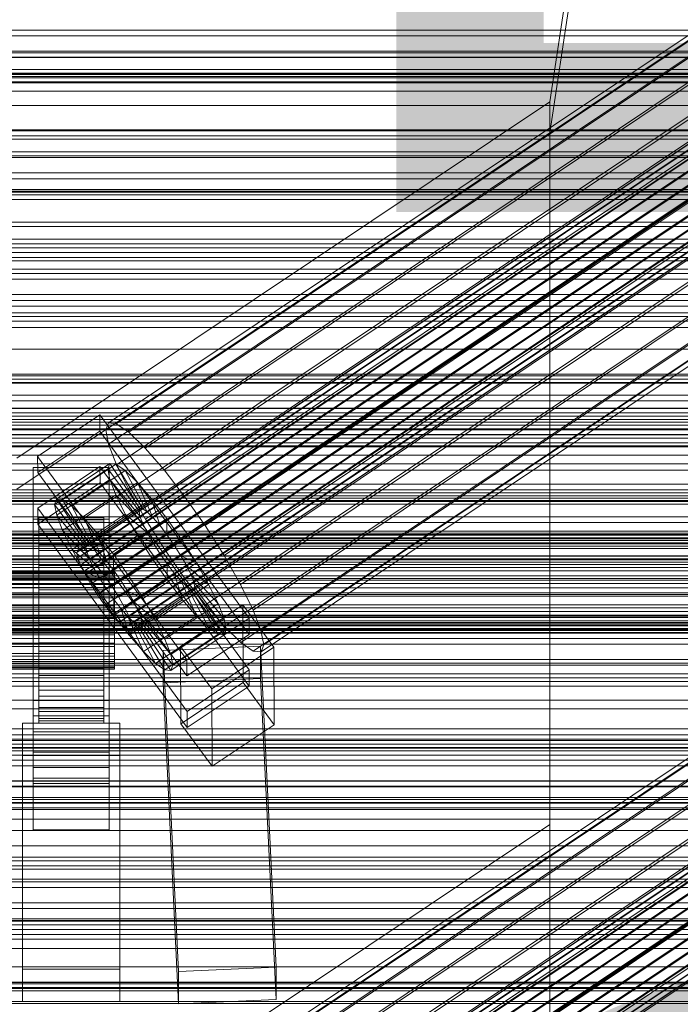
# Model space of a CAD drawing. Header units: millimetres. Extents: x -2233 to 61924, y -68080 to 6847.
# Tile 317 of 656: x 130 to 252, y -32882 to -32701. Entities that reach past the tile are written whole.
import ezdxf

# ---------------------------------------------------------------- set-up
doc = ezdxf.new("R2010")
doc.units = ezdxf.units.MM
for name, color, linetype, lineweight in [('COTAS_P', 1, 'Continuous', 0), ('frontal_C01', 7, 'Continuous', 0), ('frontal_C02', 7, 'Continuous', 0), ('frontal_C03', 7, 'Continuous', 0), ('frontal_C03-dry', 7, 'Continuous', 0), ('frontal_tolva', 7, 'Continuous', 0)]:
    doc.layers.add(name, color=color, linetype=linetype, lineweight=lineweight)
doc.dimstyles.new('R19_100', dxfattribs={"dimtxt": 250, "dimasz": 150, "dimexe": 150, "dimexo": 80, "dimgap": 100, "dimtad": 1, "dimtih": 1, "dimtoh": 1, "dimdsep": 46, "dimcen": 0.09, "dimadec": 0, "dimazin": 0, "dimtfac": 1, "dimtdec": 4, "dimtofl": 0, "dimtmove": 0, "dimatfit": 3, "dimfxl": 1, "dimtolj": 1, "dimtzin": 0, "dimarcsym": 0})

# ---------------------------------------------------------------- blocks, each defined once
blk = doc.blocks.new('DIM_R28_53')
at = {"layer": 'COTAS_P'}
for p, q in [((-150, -32300), (550, -32300)), ((550, -32300), (505, -32450)), ((550, -34900), (550, -32300)), ((550, -32300), (595, -32450)), ((550, -34900), (505, -34750)), ((550, -34900), (595, -34750)), ((-150, -34900), (550, -34900))]:
    blk.add_line(p, q, dxfattribs=at)
blk.add_text('2600 P', height=250, rotation=90, dxfattribs=at).set_placement((450, -33600))

msp = doc.modelspace()

# ---------------------------------------------------------------- linework, layer by layer
at = {"layer": 'frontal_C01'}
for p, q in [((-300, -32788.819), (300, -32788.819)), ((300, -32812.893), (-300, -32812.893))]:
    msp.add_line(p, q, dxfattribs=at)
at = {"layer": 'frontal_C02'}
for p, q in [((228.298, -32715.693), (250, -32572.359)), ((250, -32578.09), (228.298, -32721.423)), ((146.872, -32774.936), (331.181, -32651.681)), ((148.32, -32775.094), (332.629, -32651.839)), ((146.383, -32776.219), (330.692, -32652.964)), ((150.629, -32776.681), (334.938, -32653.427)), ((141.045, -32798.899), (354.844, -32655.924)), ((141.218, -32798.445), (355.017, -32655.469)), ((141.731, -32798.501), (355.53, -32655.525)), ((142.549, -32799.063), (356.348, -32656.088)), ((146.887, -32778.855), (331.197, -32655.6)), ((153.641, -32779.59), (337.95, -32656.336)), ((141.224, -32799.833), (355.022, -32656.858)), ((143.617, -32800.094), (357.415, -32657.119)), ((141.742, -32801.183), (355.541, -32658.208)), ((142.565, -32802.857), (356.363, -32659.881)), ((144.861, -32801.523), (358.659, -32658.547)), ((148.35, -32782.664), (332.659, -32659.41)), ((143.635, -32804.74), (357.434, -32661.765)), ((359.995, -32660.277), (146.196, -32803.252)), ((157.152, -32783.623), (341.461, -32660.368)), ((147.533, -32805.165), (361.332, -32662.189)), ((144.881, -32806.705), (358.68, -32663.73)), ((148.779, -32807.129), (362.578, -32664.154)), ((150.672, -32787.387), (334.981, -32664.133)), ((345.231, -32665.249), (160.922, -32788.504)), ((146.218, -32808.617), (360.017, -32665.642)), ((149.85, -32809.013), (363.648, -32666.037)), ((147.554, -32810.347), (361.352, -32667.371)), ((148.798, -32811.776), (362.596, -32668.8)), ((150.672, -32810.686), (364.471, -32667.711)), ((151.191, -32812.036), (364.989, -32669.061)), ((149.865, -32812.806), (363.664, -32669.831)), ((150.683, -32813.369), (364.482, -32670.394)), ((151.196, -32813.425), (364.995, -32670.449)), ((151.369, -32812.97), (365.168, -32669.995)), ((153.694, -32792.703), (338.003, -32669.448)), ((164.693, -32793.901), (349.002, -32670.646)), ((157.211, -32798.248), (341.52, -32674.993)), ((168.21, -32799.446), (352.519, -32676.191)), ((160.982, -32803.645), (345.291, -32680.39)), ((171.232, -32804.761), (355.541, -32681.507)), ((164.752, -32808.526), (349.061, -32685.271)), ((173.554, -32809.485), (357.863, -32686.23)), ((168.263, -32812.558), (352.572, -32689.304)), ((175.016, -32813.294), (359.326, -32690.039)), ((171.275, -32815.468), (355.584, -32692.213)), ((175.521, -32815.93), (359.83, -32692.675)), ((173.584, -32817.055), (357.893, -32693.801)), ((175.032, -32817.213), (359.341, -32693.958)), ((300, -32710.552), (-300, -32710.552)), ((342.5, -32712.154), (-342.5, -32712.154)), ((342.5, -32713.727), (-342.5, -32713.727)), ((342.5, -32716.343), (-342.5, -32716.343)), ((228.298, -32715.693), (130, -32781.429)), ((228.298, -32849.083), (228.298, -32715.693)), ((228.298, -32715.693), (228.298, -32721.423)), ((342.5, -32720.822), (-342.5, -32720.822)), ((130, -32787.159), (228.298, -32721.423)), ((228.298, -32721.423), (228.298, -32854.814)), ((342.5, -32725.655), (-342.5, -32725.655)), ((342.5, -32732.36), (-342.5, -32732.36)), ((-342.5, -32738.674), (342.5, -32738.674)), ((300, -32742.649), (-300, -32742.649)), ((342.5, -32746.583), (-342.5, -32746.583)), ((342.5, -32753.417), (-342.5, -32753.417)), ((300, -32757.351), (-300, -32757.351)), ((342.5, -32761.326), (-342.5, -32761.326)), ((342.5, -32767.64), (-342.5, -32767.64)), ((342.5, -32774.345), (-342.5, -32774.345)), ((133.809, -32781.148), (145.277, -32773.479)), ((145.277, -32773.479), (145.289, -32776.46)), ((145.277, -32773.479), (172.809, -32811.002)), ((146.383, -32776.219), (146.872, -32774.936)), ((146.887, -32778.855), (146.383, -32776.219)), ((146.872, -32774.936), (148.32, -32775.094)), ((148.32, -32775.094), (150.629, -32776.681)), ((145.289, -32776.46), (133.821, -32784.129)), ((172.821, -32813.982), (145.289, -32776.46)), ((150.629, -32776.681), (153.641, -32779.59)), ((342.5, -32779.178), (-342.5, -32779.178)), ((148.35, -32782.664), (146.887, -32778.855)), ((153.641, -32779.59), (157.152, -32783.623)), ((133.821, -32784.129), (133.809, -32781.148)), ((161.341, -32818.671), (133.809, -32781.148)), ((133, -32786.171), (133, -32783.191)), ((133, -32783.191), (147, -32783.191)), ((133, -32829.009), (133, -32783.191)), ((133.847, -32790.686), (145.315, -32783.017)), ((136.948, -32789.987), (146.777, -32783.413)), ((137.313, -32789.027), (147.143, -32782.453)), ((138.396, -32789.145), (148.226, -32782.571)), ((145.315, -32783.017), (145.327, -32785.997)), ((145.315, -32783.017), (172.847, -32820.539)), ((147.143, -32782.453), (146.777, -32783.413)), ((146.777, -32783.413), (152.513, -32791.23)), ((146.777, -32783.413), (147.155, -32785.385)), ((147, -32783.191), (147, -32786.171)), ((147, -32783.191), (147, -32829.009)), ((148.226, -32782.571), (147.143, -32782.453)), ((147.143, -32782.453), (152.686, -32790.776)), ((149.953, -32783.759), (148.226, -32782.571)), ((148.226, -32782.571), (153.199, -32790.831)), ((150.672, -32787.387), (148.35, -32782.664)), ((342.5, -32783.657), (-342.5, -32783.657)), ((133.821, -32784.129), (161.353, -32821.651)), ((137.325, -32791.958), (147.155, -32785.385)), ((140.123, -32790.332), (149.953, -32783.759)), ((146.872, -32908.326), (331.181, -32785.072)), ((147.155, -32785.385), (152.692, -32792.164)), ((147.155, -32785.385), (148.249, -32788.234)), ((148.32, -32908.484), (332.629, -32785.229)), ((152.207, -32785.935), (149.953, -32783.759)), ((149.953, -32783.759), (154.017, -32791.394)), ((157.152, -32783.623), (160.922, -32788.504)), ((342.5, -32786.273), (-342.5, -32786.273)), ((147, -32786.171), (133, -32786.171)), ((133, -32786.171), (133, -32831.99)), ((145.327, -32785.997), (133.859, -32793.667)), ((142.377, -32792.509), (152.207, -32785.935)), ((172.859, -32823.52), (145.327, -32785.997)), ((146.383, -32909.609), (330.692, -32786.355)), ((147, -32831.99), (147, -32786.171)), ((150.629, -32910.072), (334.938, -32786.817)), ((154.833, -32788.951), (152.207, -32785.935)), ((152.207, -32785.935), (155.085, -32792.425)), ((342.5, -32787.846), (-342.5, -32787.846)), ((136.948, -32789.987), (137.313, -32789.027)), ((142.856, -32797.349), (137.313, -32789.027)), ((137.313, -32789.027), (138.396, -32789.145)), ((138.419, -32794.808), (148.249, -32788.234)), ((141.218, -32931.835), (355.017, -32788.86)), ((141.731, -32931.891), (355.53, -32788.916)), ((145.003, -32795.525), (154.833, -32788.951)), ((146.887, -32912.245), (331.197, -32788.99)), ((148.249, -32788.234), (153.21, -32793.514)), ((148.249, -32788.234), (149.985, -32791.768)), ((153.694, -32792.703), (150.672, -32787.387)), ((157.653, -32792.603), (154.833, -32788.951)), ((154.833, -32788.951), (156.329, -32793.854)), ((160.922, -32788.504), (164.693, -32793.901)), ((300, -32789.448), (-300, -32789.448)), ((133.859, -32793.667), (133.847, -32790.686)), ((161.379, -32828.208), (133.847, -32790.686)), ((142.683, -32797.804), (136.948, -32789.987)), ((137.325, -32791.958), (136.948, -32789.987)), ((143.369, -32797.405), (138.396, -32789.145)), ((138.396, -32789.145), (140.123, -32790.332)), ((144.188, -32797.968), (140.123, -32790.332)), ((140.123, -32790.332), (142.377, -32792.509)), ((141.045, -32932.29), (354.844, -32789.314)), ((141.224, -32933.224), (355.022, -32790.248)), ((142.549, -32932.453), (356.348, -32789.478)), ((152.686, -32790.776), (142.856, -32797.349)), ((153.199, -32790.831), (143.369, -32797.405)), ((143.617, -32933.484), (357.415, -32790.509)), ((152.513, -32791.23), (152.686, -32790.776)), ((152.686, -32790.776), (153.199, -32790.831)), ((153.199, -32790.831), (154.017, -32791.394)), ((153.641, -32912.981), (337.95, -32789.726)), ((134, -32802.412), (134, -32792.42)), ((134, -32792.42), (134, -32792.866)), ((134, -32792.42), (146, -32792.42)), ((134, -32793.268), (134, -32792.42)), ((142.862, -32798.738), (137.325, -32791.958)), ((138.419, -32794.808), (137.325, -32791.958)), ((140.156, -32798.341), (149.985, -32791.768)), ((141.742, -32934.573), (355.541, -32791.598)), ((145.255, -32798.998), (142.377, -32792.509)), ((142.377, -32792.509), (145.003, -32795.525)), ((152.513, -32791.23), (142.683, -32797.804)), ((152.692, -32792.164), (142.862, -32798.738)), ((154.017, -32791.394), (144.188, -32797.968)), ((144.861, -32934.913), (358.659, -32791.938)), ((155.085, -32792.425), (145.255, -32798.998)), ((146, -32792.866), (146, -32792.42)), ((146, -32792.42), (146, -32802.412)), ((146, -32792.42), (146, -32793.268)), ((157.653, -32792.603), (147.823, -32799.176)), ((149.985, -32791.768), (154.033, -32795.188)), ((149.985, -32791.768), (152.246, -32795.744)), ((152.692, -32792.164), (152.513, -32791.23)), ((153.21, -32793.514), (152.692, -32792.164)), ((157.211, -32798.248), (153.694, -32792.703)), ((154.017, -32791.394), (155.085, -32792.425)), ((155.085, -32792.425), (156.329, -32793.854)), ((157.665, -32795.583), (157.653, -32792.603)), ((160.474, -32796.64), (157.653, -32792.603)), ((133, -32795.709), (133, -32792.729)), ((133, -32792.729), (147, -32792.729)), ((133, -32838.547), (133, -32792.729)), ((133.859, -32793.667), (161.391, -32831.189)), ((134, -32802.623), (134, -32792.866)), ((134, -32792.866), (134, -32794.576)), ((134, -32792.866), (146, -32792.866)), ((134, -32802.814), (134, -32793.268)), ((134, -32793.268), (146, -32793.268)), ((134, -32795.352), (134, -32793.268)), ((142.565, -32936.247), (356.363, -32793.272)), ((153.21, -32793.514), (143.38, -32800.088)), ((146, -32794.576), (146, -32792.866)), ((146, -32792.866), (146, -32802.623)), ((146, -32793.268), (146, -32802.814)), ((146, -32793.268), (146, -32795.352)), ((359.995, -32793.667), (146.196, -32936.643)), ((156.329, -32793.854), (146.499, -32800.427)), ((147, -32792.729), (147, -32795.709)), ((147, -32792.729), (147, -32838.547)), ((148.35, -32916.055), (332.659, -32792.8)), ((154.033, -32795.188), (153.21, -32793.514)), ((156.329, -32793.854), (157.665, -32795.583)), ((157.152, -32917.013), (341.461, -32793.759)), ((164.693, -32793.901), (168.21, -32799.446)), ((147, -32795.709), (133, -32795.709)), ((133, -32795.709), (133, -32841.527)), ((134, -32803.433), (134, -32794.576)), ((134, -32794.576), (134, -32797.432)), ((134, -32794.576), (146, -32794.576)), ((134, -32803.801), (134, -32795.352)), ((134, -32795.352), (146, -32795.352)), ((134, -32798.529), (134, -32795.352)), ((143.38, -32800.088), (138.419, -32794.808)), ((140.156, -32798.341), (138.419, -32794.808)), ((142.416, -32802.317), (152.246, -32795.744)), ((143.635, -32938.13), (357.434, -32795.155)), ((154.033, -32795.188), (144.203, -32801.761)), ((146.499, -32800.427), (145.003, -32795.525)), ((145.003, -32795.525), (147.823, -32799.176)), ((146, -32797.432), (146, -32794.576)), ((146, -32794.576), (146, -32803.433)), ((146, -32795.352), (146, -32803.801)), ((146, -32795.352), (146, -32798.529)), ((147, -32841.527), (147, -32795.709)), ((147.533, -32938.555), (361.332, -32795.58)), ((147.835, -32802.157), (157.665, -32795.583)), ((152.246, -32795.744), (155.103, -32797.071)), ((152.246, -32795.744), (154.877, -32799.891)), ((155.103, -32797.071), (154.033, -32795.188)), ((157.665, -32795.583), (159.001, -32797.495)), ((134, -32804.786), (134, -32797.432)), ((134, -32797.432), (134, -32801.241)), ((134, -32797.432), (146, -32797.432)), ((142.856, -32797.349), (142.683, -32797.804)), ((142.683, -32797.804), (142.862, -32798.738)), ((143.369, -32797.405), (142.856, -32797.349)), ((144.188, -32797.968), (143.369, -32797.405)), ((145.255, -32798.998), (144.188, -32797.968)), ((144.881, -32940.095), (358.68, -32797.12)), ((155.103, -32797.071), (145.274, -32803.645)), ((146, -32801.241), (146, -32797.432)), ((146, -32797.432), (146, -32804.786)), ((148.779, -32940.52), (362.578, -32797.544)), ((159.001, -32797.495), (149.171, -32804.069)), ((150.644, -32803.213), (160.474, -32796.64)), ((150.672, -32920.778), (334.981, -32797.523)), ((156.35, -32799.036), (155.103, -32797.071)), ((160.474, -32796.64), (159.001, -32797.495)), ((159.001, -32797.495), (160.247, -32799.46)), ((163.105, -32800.788), (160.474, -32796.64)), ((134, -32805.306), (134, -32798.529)), ((134, -32798.529), (146, -32798.529)), ((134, -32802.585), (134, -32798.529)), ((144.203, -32801.761), (140.156, -32798.341)), ((142.416, -32802.317), (140.156, -32798.341)), ((141.045, -32798.899), (141.218, -32798.445)), ((141.224, -32799.833), (141.045, -32798.899)), ((141.218, -32798.445), (141.731, -32798.501)), ((141.742, -32801.183), (141.224, -32799.833)), ((141.731, -32798.501), (142.549, -32799.063)), ((142.549, -32799.063), (143.617, -32800.094)), ((142.862, -32798.738), (143.38, -32800.088)), ((145.047, -32806.465), (154.877, -32799.891)), ((146.499, -32800.427), (145.255, -32798.998)), ((146, -32798.529), (146, -32805.306)), ((146, -32798.529), (146, -32802.585)), ((146.218, -32942.008), (360.017, -32799.032)), ((156.35, -32799.036), (146.52, -32805.609)), ((147.823, -32799.176), (147.835, -32802.157)), ((147.823, -32799.176), (150.644, -32803.213)), ((149.85, -32942.403), (363.648, -32799.428)), ((160.247, -32799.46), (150.417, -32806.034)), ((154.877, -32799.891), (156.35, -32799.036)), ((154.877, -32799.891), (157.698, -32803.929)), ((157.686, -32800.948), (156.35, -32799.036)), ((160.982, -32803.645), (157.211, -32798.248)), ((163.105, -32800.788), (160.247, -32799.46)), ((160.247, -32799.46), (161.318, -32801.344)), ((345.231, -32798.64), (160.922, -32921.894)), ((168.21, -32799.446), (171.232, -32804.761)), ((134, -32806.59), (134, -32801.241)), ((134, -32801.241), (134, -32805.742)), ((134, -32801.241), (146, -32801.241)), ((142.565, -32802.857), (141.742, -32801.183)), ((143.38, -32800.088), (144.203, -32801.761)), ((143.617, -32800.094), (144.861, -32801.523)), ((144.203, -32801.761), (145.274, -32803.645)), ((144.861, -32801.523), (146.196, -32803.252)), ((146, -32805.742), (146, -32801.241)), ((146, -32801.241), (146, -32806.59)), ((147.835, -32802.157), (146.499, -32800.427)), ((147.554, -32943.737), (361.352, -32800.762)), ((157.686, -32800.948), (147.856, -32807.522)), ((150.672, -32944.077), (364.471, -32801.101)), ((161.318, -32801.344), (151.488, -32807.917)), ((153.275, -32807.361), (163.105, -32800.788)), ((157.698, -32803.929), (157.686, -32800.948)), ((159.022, -32802.678), (157.686, -32800.948)), ((165.365, -32804.764), (161.318, -32801.344)), ((161.318, -32801.344), (162.14, -32803.017)), ((165.365, -32804.764), (163.105, -32800.788)), ((-148, -32802.412), (148, -32802.412)), ((-148, -32802.623), (148, -32802.623)), ((-148, -32802.814), (148, -32802.814)), ((-148, -32803.433), (148, -32803.433)), ((134, -32802.623), (134, -32802.412)), ((146, -32802.412), (134, -32802.412)), ((134, -32802.412), (134, -32802.814)), ((134, -32807.227), (134, -32802.585)), ((134, -32802.585), (146, -32802.585)), ((134, -32807.241), (134, -32802.585)), ((134, -32803.433), (134, -32802.623)), ((146, -32802.623), (134, -32802.623)), ((146, -32802.814), (134, -32802.814)), ((134, -32802.814), (134, -32803.801)), ((134, -32804.786), (134, -32803.433)), ((146, -32803.433), (134, -32803.433)), ((145.274, -32803.645), (142.416, -32802.317)), ((145.047, -32806.465), (142.416, -32802.317)), ((143.635, -32804.74), (142.565, -32802.857)), ((146, -32802.412), (146, -32802.623)), ((146, -32802.814), (146, -32802.412)), ((146, -32802.585), (146, -32807.227)), ((146, -32802.585), (146, -32807.241)), ((146, -32802.623), (146, -32803.433)), ((146, -32803.801), (146, -32802.814)), ((146, -32803.433), (146, -32804.786)), ((146.196, -32803.252), (147.533, -32805.165)), ((149.171, -32804.069), (147.835, -32802.157)), ((148, -32802.623), (148, -32802.412)), ((148, -32802.412), (148, -32802.814)), ((148, -32803.433), (148, -32802.623)), ((148, -32802.814), (148, -32803.801)), ((148, -32804.786), (148, -32803.433)), ((148.798, -32945.166), (362.596, -32802.191)), ((149.171, -32804.069), (150.644, -32803.213)), ((159.022, -32802.678), (149.192, -32809.251)), ((149.865, -32946.197), (363.664, -32803.221)), ((150.644, -32803.213), (153.275, -32807.361)), ((151.191, -32945.427), (364.989, -32802.451)), ((151.369, -32946.361), (365.168, -32803.385)), ((162.14, -32803.017), (152.311, -32809.591)), ((153.694, -32926.093), (338.003, -32802.839)), ((160.518, -32807.58), (159.022, -32802.678)), ((160.266, -32804.106), (159.022, -32802.678)), ((167.102, -32808.297), (162.14, -32803.017)), ((162.14, -32803.017), (162.659, -32804.367)), ((300, -32803.649), (-300, -32803.649)), ((-148, -32803.801), (148, -32803.801)), ((-148, -32804.786), (148, -32804.786)), ((-148, -32805.306), (148, -32805.306)), ((146, -32803.801), (134, -32803.801)), ((134, -32803.801), (134, -32805.306)), ((134, -32806.59), (134, -32804.786)), ((146, -32804.786), (134, -32804.786)), ((146, -32805.306), (134, -32805.306)), ((134, -32805.306), (134, -32807.227)), ((144.881, -32806.705), (143.635, -32804.74)), ((145.274, -32803.645), (146.52, -32805.609)), ((146, -32805.306), (146, -32803.801)), ((146, -32804.786), (146, -32806.59)), ((146, -32807.227), (146, -32805.306)), ((147.533, -32805.165), (148.779, -32807.129)), ((147.868, -32810.502), (157.698, -32803.929)), ((148, -32803.801), (148, -32805.306)), ((148, -32806.59), (148, -32804.786)), ((148, -32805.306), (148, -32807.227)), ((150.417, -32806.034), (149.171, -32804.069)), ((160.266, -32804.106), (150.436, -32810.68)), ((150.683, -32946.759), (364.482, -32803.784)), ((151.196, -32946.815), (364.995, -32803.84)), ((161.333, -32805.137), (151.503, -32811.711)), ((162.659, -32804.367), (152.829, -32810.941)), ((162.837, -32805.301), (153.008, -32811.875)), ((155.535, -32811.337), (165.365, -32804.764)), ((157.698, -32803.929), (160.518, -32807.58)), ((163.144, -32810.596), (160.266, -32804.106)), ((161.333, -32805.137), (160.266, -32804.106)), ((164.752, -32808.526), (160.982, -32803.645)), ((165.397, -32812.772), (161.333, -32805.137)), ((162.151, -32805.7), (161.333, -32805.137)), ((168.196, -32811.146), (162.659, -32804.367)), ((162.659, -32804.367), (162.837, -32805.301)), ((162.837, -32805.301), (162.664, -32805.756)), ((168.573, -32813.118), (162.837, -32805.301)), ((164.693, -32927.291), (349.002, -32804.037)), ((167.102, -32808.297), (165.365, -32804.764)), ((171.232, -32804.761), (173.554, -32809.485)), ((-148, -32806.59), (148, -32806.59)), ((-148, -32807.227), (148, -32807.227)), ((134, -32805.742), (134, -32808.722)), ((146, -32805.742), (134, -32805.742)), ((134, -32805.742), (134, -32810.629)), ((134, -32808.722), (134, -32806.59)), ((146, -32806.59), (134, -32806.59)), ((146, -32807.227), (134, -32807.227)), ((134, -32807.227), (134, -32809.432)), ((134, -32809.432), (134, -32807.241)), ((134, -32807.241), (146, -32807.241)), ((134, -32812.181), (134, -32807.241)), ((146.218, -32808.617), (144.881, -32806.705)), ((146.52, -32805.609), (145.047, -32806.465)), ((147.868, -32810.502), (145.047, -32806.465)), ((146, -32808.722), (146, -32805.742)), ((146, -32810.629), (146, -32805.742)), ((146, -32806.59), (146, -32808.722)), ((146, -32809.432), (146, -32807.227)), ((146, -32807.241), (146, -32809.432)), ((146, -32807.241), (146, -32812.181)), ((146.52, -32805.609), (147.856, -32807.522)), ((148, -32808.722), (148, -32806.59)), ((148, -32807.227), (148, -32809.432)), ((148.779, -32807.129), (149.85, -32809.013)), ((151.488, -32807.917), (150.417, -32806.034)), ((150.417, -32806.034), (153.275, -32807.361)), ((162.151, -32805.7), (152.321, -32812.273)), ((162.664, -32805.756), (152.835, -32812.329)), ((167.125, -32813.96), (162.151, -32805.7)), ((162.664, -32805.756), (162.151, -32805.7)), ((168.208, -32814.078), (162.664, -32805.756)), ((148, -32808.722), (-148, -32808.722)), ((134, -32808.722), (146, -32808.722)), ((134, -32811.037), (134, -32808.722)), ((146, -32808.722), (146, -32811.037)), ((147.554, -32810.347), (146.218, -32808.617)), ((147.856, -32807.522), (147.868, -32810.502)), ((147.856, -32807.522), (149.192, -32809.251)), ((148, -32811.037), (148, -32808.722)), ((149.85, -32809.013), (150.672, -32810.686)), ((150.688, -32814.153), (160.518, -32807.58)), ((152.311, -32809.591), (151.488, -32807.917)), ((151.488, -32807.917), (155.535, -32811.337)), ((153.275, -32807.361), (155.535, -32811.337)), ((157.211, -32931.638), (341.52, -32808.384)), ((157.272, -32814.87), (167.102, -32808.297)), ((160.19, -32816.213), (171.658, -32808.544)), ((160.518, -32807.58), (163.144, -32810.596)), ((168.263, -32812.558), (164.752, -32808.526)), ((168.196, -32811.146), (167.102, -32808.297)), ((171.658, -32808.544), (171.715, -32822.851)), ((171.658, -32808.544), (177.394, -32816.361)), ((-148, -32809.432), (148, -32809.432)), ((146, -32809.432), (134, -32809.432)), ((134, -32809.432), (134, -32811.772)), ((134, -32811.037), (134, -32810.629)), ((134, -32810.629), (134, -32815.569)), ((134, -32810.629), (146, -32810.629)), ((146, -32811.772), (146, -32809.432)), ((146, -32815.569), (146, -32810.629)), ((146, -32810.629), (146, -32811.037)), ((148.798, -32811.776), (147.554, -32810.347)), ((150.688, -32814.153), (147.868, -32810.502)), ((148, -32809.432), (148, -32811.772)), ((149.192, -32809.251), (150.688, -32814.153)), ((149.192, -32809.251), (150.436, -32810.68)), ((150.436, -32810.68), (153.314, -32817.17)), ((150.436, -32810.68), (151.503, -32811.711)), ((150.672, -32810.686), (151.191, -32812.036)), ((152.829, -32810.941), (152.311, -32809.591)), ((152.311, -32809.591), (157.272, -32814.87)), ((153.314, -32817.17), (163.144, -32810.596)), ((163.144, -32810.596), (165.397, -32812.772)), ((168.21, -32932.836), (352.519, -32809.582)), ((173.554, -32809.485), (175.016, -32813.294)), ((-148, -32811.037), (148, -32811.037)), ((-148, -32811.772), (148, -32811.772)), ((134, -32813.377), (134, -32811.037)), ((146, -32811.037), (134, -32811.037)), ((134, -32811.772), (134, -32812.181)), ((146, -32811.772), (134, -32811.772)), ((134, -32811.772), (134, -32814.087)), ((134, -32812.181), (146, -32812.181)), ((134, -32817.068), (134, -32812.181)), ((146, -32811.037), (146, -32813.377)), ((146, -32812.181), (146, -32811.772)), ((146, -32814.087), (146, -32811.772)), ((146, -32812.181), (146, -32817.068)), ((148, -32813.377), (148, -32811.037)), ((148, -32811.772), (148, -32814.087)), ((149.865, -32812.806), (148.798, -32811.776)), ((151.191, -32812.036), (151.369, -32812.97)), ((151.503, -32811.711), (155.567, -32819.346)), ((151.503, -32811.711), (152.321, -32812.273)), ((152.321, -32812.273), (157.295, -32820.533)), ((152.321, -32812.273), (152.835, -32812.329)), ((153.008, -32811.875), (152.829, -32810.941)), ((152.829, -32810.941), (158.366, -32817.72)), ((152.835, -32812.329), (153.008, -32811.875)), ((152.835, -32812.329), (158.378, -32820.651)), ((153.008, -32811.875), (158.743, -32819.692)), ((155.535, -32811.337), (157.272, -32814.87)), ((158.366, -32817.72), (168.196, -32811.146)), ((172.809, -32811.002), (161.341, -32818.671)), ((168.573, -32813.118), (168.196, -32811.146)), ((171.275, -32815.468), (168.263, -32812.558)), ((172.821, -32813.982), (172.809, -32811.002)), ((-148, -32813.377), (148, -32813.377)), ((-148, -32814.087), (148, -32814.087)), ((134, -32815.583), (134, -32813.377)), ((134, -32813.377), (134, -32815.569)), ((146, -32813.377), (134, -32813.377)), ((134, -32814.087), (134, -32817.068)), ((146, -32814.087), (134, -32814.087)), ((134, -32814.087), (134, -32816.219)), ((146, -32815.569), (146, -32813.377)), ((146, -32813.377), (146, -32815.583)), ((146, -32817.068), (146, -32814.087)), ((146, -32816.219), (146, -32814.087)), ((148, -32815.583), (148, -32813.377)), ((148, -32814.087), (148, -32816.219)), ((150.683, -32813.369), (149.865, -32812.806)), ((151.196, -32813.425), (150.683, -32813.369)), ((153.314, -32817.17), (150.688, -32814.153)), ((151.369, -32812.97), (151.196, -32813.425)), ((155.567, -32819.346), (165.397, -32812.772)), ((157.295, -32820.533), (167.125, -32813.96)), ((158.378, -32820.651), (168.208, -32814.078)), ((158.743, -32819.692), (168.573, -32813.118)), ((160.982, -32937.035), (345.291, -32813.781)), ((161.353, -32821.651), (172.821, -32813.982)), ((165.397, -32812.772), (167.125, -32813.96)), ((167.125, -32813.96), (168.208, -32814.078)), ((168.208, -32814.078), (168.573, -32813.118)), ((175.016, -32813.294), (175.521, -32815.93)), ((-148, -32815.583), (148, -32815.583)), ((-148, -32816.219), (148, -32816.219)), ((134, -32815.569), (134, -32820.225)), ((134, -32815.569), (146, -32815.569)), ((134, -32817.503), (134, -32815.583)), ((134, -32815.583), (134, -32820.225)), ((146, -32815.583), (134, -32815.583)), ((134, -32816.219), (134, -32821.569)), ((146, -32816.219), (134, -32816.219)), ((134, -32816.219), (134, -32818.023)), ((146, -32820.225), (146, -32815.569)), ((146, -32820.225), (146, -32815.583)), ((146, -32815.583), (146, -32817.503)), ((146, -32821.569), (146, -32816.219)), ((146, -32818.023), (146, -32816.219)), ((148, -32817.503), (148, -32815.583)), ((148, -32816.219), (148, -32818.023)), ((156.962, -32816.947), (174.943, -32816.154)), ((157.272, -32814.87), (158.366, -32817.72)), ((160.247, -32830.52), (160.19, -32816.213)), ((165.926, -32824.03), (160.19, -32816.213)), ((173.584, -32817.055), (171.275, -32815.468)), ((174.943, -32816.154), (174.943, -32822.117)), ((174.943, -32816.154), (177.811, -32875.42)), ((175.521, -32815.93), (175.032, -32817.213)), ((-148, -32817.503), (148, -32817.503)), ((-148, -32818.023), (148, -32818.023)), ((134, -32817.068), (146, -32817.068)), ((134, -32821.569), (134, -32817.068)), ((134, -32819.009), (134, -32817.503)), ((134, -32817.503), (134, -32824.28)), ((146, -32817.503), (134, -32817.503)), ((134, -32818.023), (134, -32825.377)), ((146, -32818.023), (134, -32818.023)), ((134, -32818.023), (134, -32819.376)), ((146, -32817.068), (146, -32821.569)), ((146, -32824.28), (146, -32817.503)), ((146, -32817.503), (146, -32819.009)), ((146, -32825.377), (146, -32818.023)), ((146, -32819.376), (146, -32818.023)), ((148, -32819.009), (148, -32817.503)), ((148, -32818.023), (148, -32819.376)), ((155.567, -32819.346), (153.314, -32817.17)), ((156.962, -32822.909), (156.962, -32816.947)), ((159.83, -32876.213), (156.962, -32816.947)), ((158.366, -32817.72), (158.743, -32819.692)), ((177.394, -32816.361), (165.926, -32824.03)), ((175.032, -32817.213), (173.584, -32817.055)), ((177.451, -32830.668), (177.394, -32816.361)), ((-148, -32819.009), (148, -32819.009)), ((-148, -32819.376), (148, -32819.376)), ((134, -32819.996), (134, -32819.009)), ((134, -32819.009), (134, -32827.457)), ((146, -32819.009), (134, -32819.009)), ((134, -32819.376), (134, -32828.233)), ((146, -32819.376), (134, -32819.376)), ((134, -32819.376), (134, -32820.186)), ((146, -32827.457), (146, -32819.009)), ((146, -32819.009), (146, -32819.996)), ((146, -32828.233), (146, -32819.376)), ((146, -32820.186), (146, -32819.376)), ((148, -32819.996), (148, -32819.009)), ((148, -32819.376), (148, -32820.186)), ((157.295, -32820.533), (155.567, -32819.346)), ((158.743, -32819.692), (158.378, -32820.651)), ((161.341, -32818.671), (161.353, -32821.651)), ((-148, -32819.996), (148, -32819.996)), ((-148, -32820.186), (148, -32820.186)), ((-148, -32820.397), (148, -32820.397)), ((134, -32820.397), (134, -32819.996)), ((134, -32819.996), (134, -32829.541)), ((146, -32819.996), (134, -32819.996)), ((134, -32820.186), (134, -32829.943)), ((146, -32820.186), (134, -32820.186)), ((134, -32820.186), (134, -32820.397)), ((134, -32820.225), (134, -32824.28)), ((134, -32820.225), (146, -32820.225)), ((134, -32820.397), (134, -32830.389)), ((146, -32820.397), (134, -32820.397)), ((134, -32821.569), (146, -32821.569)), ((134, -32825.377), (134, -32821.569)), ((146, -32829.541), (146, -32819.996)), ((146, -32819.996), (146, -32820.397)), ((146, -32829.943), (146, -32820.186)), ((146, -32820.397), (146, -32820.186)), ((146, -32824.28), (146, -32820.225)), ((146, -32830.389), (146, -32820.397)), ((146, -32821.569), (146, -32825.377)), ((148, -32820.397), (148, -32819.996)), ((148, -32820.186), (148, -32820.397)), ((158.378, -32820.651), (157.295, -32820.533)), ((172.847, -32820.539), (161.379, -32828.208)), ((172.859, -32823.52), (172.847, -32820.539)), ((174.943, -32822.117), (156.962, -32822.909)), ((159.83, -32882.175), (156.962, -32822.909)), ((171.715, -32822.851), (160.247, -32830.52)), ((161.391, -32831.189), (172.859, -32823.52)), ((177.451, -32830.668), (171.715, -32822.851)), ((177.811, -32881.382), (174.943, -32822.117)), ((134, -32824.28), (134, -32827.457)), ((134, -32824.28), (146, -32824.28)), ((134, -32825.377), (146, -32825.377)), ((134, -32828.233), (134, -32825.377)), ((146, -32827.457), (146, -32824.28)), ((146, -32825.377), (146, -32828.233)), ((165.926, -32824.03), (165.983, -32838.337)), ((133, -32840.512), (133, -32826.206)), ((133, -32826.206), (147, -32826.206)), ((133, -32835.752), (133, -32826.206)), ((147, -32826.206), (147, -32840.512)), ((147, -32826.206), (147, -32835.752)), ((147, -32829.009), (133, -32829.009)), ((133, -32829.009), (133, -32831.99)), ((134, -32827.457), (134, -32829.541)), ((134, -32827.457), (146, -32827.457)), ((134, -32828.233), (146, -32828.233)), ((134, -32829.943), (134, -32828.233)), ((146, -32829.541), (146, -32827.457)), ((146, -32828.233), (146, -32829.943)), ((147, -32831.99), (147, -32829.009)), ((161.379, -32828.208), (161.391, -32831.189)), ((131, -32836.34), (131, -32830.379)), ((131, -32830.379), (149, -32830.379)), ((131, -32875.815), (131, -32830.379)), ((134, -32829.541), (134, -32830.389)), ((134, -32829.541), (146, -32829.541)), ((134, -32829.943), (146, -32829.943)), ((134, -32830.389), (134, -32829.943)), ((134, -32830.389), (146, -32830.389)), ((146, -32830.389), (146, -32829.541)), ((146, -32829.943), (146, -32830.389)), ((149, -32830.379), (149, -32836.34)), ((149, -32830.379), (149, -32875.815)), ((160.247, -32830.52), (165.983, -32838.337)), ((165.983, -32838.337), (177.451, -32830.668)), ((133, -32831.99), (147, -32831.99)), ((300, -32833.559), (-300, -32833.559)), ((147, -32835.752), (133, -32835.752)), ((133, -32835.752), (133, -32850.058)), ((147, -32850.058), (147, -32835.752)), ((149, -32836.34), (131, -32836.34)), ((131, -32881.776), (131, -32836.34)), ((149, -32881.776), (149, -32836.34)), ((147, -32838.547), (133, -32838.547)), ((133, -32838.547), (133, -32841.527)), ((147, -32841.527), (147, -32838.547)), ((147, -32840.512), (133, -32840.512)), ((133, -32840.512), (133, -32850.058)), ((133, -32841.527), (147, -32841.527)), ((147, -32850.058), (147, -32840.512)), ((300, -32846.291), (-300, -32846.291)), ((228.298, -32849.083), (130, -32914.819)), ((133, -32850.058), (147, -32850.058)), ((228.298, -32982.474), (228.298, -32849.083)), ((228.298, -32849.083), (228.298, -32854.814)), ((130, -32920.549), (228.298, -32854.814)), ((228.298, -32854.814), (228.298, -32988.204)), ((-425, -32870.271), (425, -32870.271)), ((300, -32871.975), (-300, -32871.975)), ((149, -32875.815), (131, -32875.815)), ((131, -32875.815), (131, -32881.776)), ((149, -32881.776), (149, -32875.815)), ((177.811, -32875.42), (159.83, -32876.213)), ((159.83, -32876.213), (159.83, -32882.175)), ((177.811, -32881.382), (177.811, -32875.42)), ((425, -32881.725), (-425, -32881.725)), ((159.83, -32882.175), (177.811, -32881.382)), ((131, -32881.776), (149, -32881.776))]:
    msp.add_line(p, q, dxfattribs=at)
at = {"layer": 'frontal_C03'}
for p, q in [((1250, -32702.443), (-1250, -32702.443)), ((-1250, -32703.501), (1250, -32703.501)), ((1250, -32706.353), (-1250, -32706.353)), ((1250, -32707.41), (-1250, -32707.41)), ((1250, -32709.717), (-1250, -32709.717)), ((1250, -32710.371), (-1250, -32710.371)), ((1250, -32711.252), (-1250, -32711.252)), ((1250, -32721.059), (-1250, -32721.059)), ((1250, -32721.94), (-1250, -32721.94)), ((1250, -32722.593), (-1250, -32722.593)), ((1250, -32724.901), (-1250, -32724.901)), ((-1250, -32725.958), (1250, -32725.958)), ((1250, -32728.81), (-1250, -32728.81)), ((1250, -32729.868), (-1250, -32729.868)), ((1250, -32732.175), (-1250, -32732.175)), ((1250, -32732.828), (-1250, -32732.828)), ((1250, -32733.71), (-1250, -32733.71)), ((1250, -32743.516), (-1250, -32743.516)), ((1250, -32744.398), (-1250, -32744.398)), ((1250, -32745.051), (-1250, -32745.051)), ((1250, -32747.358), (-1250, -32747.358)), ((-1250, -32748.416), (1250, -32748.416)), ((1250, -32751.268), (-1250, -32751.268)), ((1250, -32752.325), (-1250, -32752.325)), ((1250, -32754.633), (-1250, -32754.633)), ((1250, -32755.286), (-1250, -32755.286)), ((1250, -32756.167), (-1250, -32756.167)), ((1250, -32765.974), (-1250, -32765.974)), ((1250, -32766.855), (-1250, -32766.855)), ((1250, -32767.509), (-1250, -32767.509)), ((1250, -32769.816), (-1250, -32769.816)), ((-1250, -32770.873), (1250, -32770.873)), ((-1250, -32772.308), (1250, -32772.308)), ((-1250, -32773.105), (1250, -32773.105)), ((-1250, -32773.69), (1250, -32773.69)), ((1250, -32773.726), (-1250, -32773.726)), ((1250, -32774.783), (-1250, -32774.783)), ((-1250, -32776.028), (1250, -32776.028)), ((1250, -32777.09), (-1250, -32777.09)), ((-1250, -32777.157), (1250, -32777.157)), ((1250, -32777.744), (-1250, -32777.744)), ((1250, -32778.625), (-1250, -32778.625)), ((-1250, -32780.876), (1250, -32780.876)), ((-1250, -32782.473), (1250, -32782.473)), ((-1250, -32787.32), (1250, -32787.32)), ((1250, -32788.431), (-1250, -32788.431)), ((-1250, -32789.276), (1250, -32789.276)), ((1250, -32789.313), (-1250, -32789.313)), ((1250, -32789.966), (-1250, -32789.966)), ((1250, -32792.274), (-1250, -32792.274)), ((-1250, -32793.331), (1250, -32793.331)), ((-1268, -32795.293), (1268, -32795.293)), ((-1268, -32795.518), (1268, -32795.518)), ((-1268, -32795.682), (1268, -32795.682)), ((-1268, -32796.34), (1268, -32796.34)), ((-1250, -32794.92), (1250, -32794.92)), ((1250, -32796.183), (-1250, -32796.183)), ((-1268, -32796.657), (1268, -32796.657)), ((-1268, -32797.703), (1268, -32797.703)), ((-1268, -32798.152), (1268, -32798.152)), ((1250, -32797.101), (-1250, -32797.101)), ((1250, -32797.24), (-1250, -32797.24)), ((-1268, -32799.516), (1268, -32799.516)), ((1250, -32799.548), (-1250, -32799.548)), ((-1268, -32800.066), (1268, -32800.066)), ((-1268, -32801.653), (1268, -32801.653)), ((1250, -32800.201), (-1250, -32800.201)), ((1250, -32801.083), (-1250, -32801.083)), ((1268, -32802.267), (-1268, -32802.267)), ((-1250, -32803.159), (1250, -32803.159)), ((-1268, -32803.97), (1268, -32803.97)), ((-1268, -32804.605), (1268, -32804.605)), ((-1250, -32805.417), (1250, -32805.417)), ((-1268, -32806.309), (1268, -32806.309)), ((-1268, -32806.922), (1268, -32806.922)), ((-1268, -32808.51), (1268, -32808.51)), ((-1268, -32809.06), (1268, -32809.06)), ((-1268, -32810.423), (1268, -32810.423)), ((-1268, -32810.872), (1268, -32810.872)), ((-1268, -32811.918), (1268, -32811.918)), ((-1268, -32812.236), (1268, -32812.236)), ((1250, -32810.889), (-1250, -32810.889)), ((-1250, -32811.474), (1250, -32811.474)), ((1250, -32811.77), (-1250, -32811.77)), ((1250, -32812.424), (-1250, -32812.424)), ((-1268, -32812.894), (1268, -32812.894)), ((-1268, -32813.058), (1268, -32813.058)), ((-1268, -32813.282), (1268, -32813.282)), ((-1250, -32813.655), (1250, -32813.655)), ((1250, -32814.731), (-1250, -32814.731)), ((-1250, -32815.789), (1250, -32815.789)), ((1250, -32818.641), (-1250, -32818.641)), ((-1250, -32819.3), (1250, -32819.3)), ((1250, -32819.698), (-1250, -32819.698)), ((-1250, -32821.256), (1250, -32821.256)), ((1250, -32822.006), (-1250, -32822.006)), ((1250, -32822.659), (-1250, -32822.659)), ((1250, -32823.54), (-1250, -32823.54)), ((-1250, -32826.103), (1250, -32826.103)), ((-1250, -32827.7), (1250, -32827.7)), ((-1250, -32831.419), (1250, -32831.419)), ((-1250, -32832.548), (1250, -32832.548)), ((1250, -32833.347), (-1250, -32833.347)), ((1250, -32834.228), (-1250, -32834.228)), ((1250, -32834.882), (-1250, -32834.882)), ((-1250, -32834.886), (1250, -32834.886)), ((-1250, -32835.47), (1250, -32835.47)), ((-1250, -32836.268), (1250, -32836.268)), ((1250, -32837.189), (-1250, -32837.189)), ((-1250, -32838.246), (1250, -32838.246)), ((1250, -32841.098), (-1250, -32841.098)), ((1250, -32842.156), (-1250, -32842.156)), ((1250, -32844.463), (-1250, -32844.463)), ((1250, -32845.117), (-1250, -32845.117)), ((1250, -32845.998), (-1250, -32845.998)), ((-1500, -32850.211), (1500, -32850.211)), ((-1500, -32855.102), (1500, -32855.102)), ((1250, -32855.804), (-1250, -32855.804)), ((1250, -32856.686), (-1250, -32856.686)), ((1250, -32857.339), (-1250, -32857.339)), ((1500, -32859.194), (-1500, -32859.194)), ((1250, -32859.647), (-1250, -32859.647)), ((-1250, -32860.704), (1250, -32860.704)), ((1250, -32863.556), (-1250, -32863.556)), ((1250, -32864.613), (-1250, -32864.613)), ((1500, -32866.511), (-1500, -32866.511)), ((1500, -32866.796), (-1500, -32866.796)), ((1250, -32866.921), (-1250, -32866.921)), ((1250, -32867.574), (-1250, -32867.574)), ((1250, -32868.456), (-1250, -32868.456)), ((-1500, -32878.204), (1500, -32878.204)), ((1250, -32878.262), (-1250, -32878.262)), ((1250, -32879.143), (-1250, -32879.143)), ((1250, -32879.797), (-1250, -32879.797)), ((1250, -32882.104), (-1250, -32882.104))]:
    msp.add_line(p, q, dxfattribs=at)
at = {"layer": 'frontal_C03-dry'}
for p, q in [((1250, -32703.5), (-1250, -32703.5)), ((1290, -32706.625), (-1290, -32706.625)), ((1250, -32707.5), (-1250, -32707.5)), ((-1290, -32710.625), (1290, -32710.625)), ((-1250, -32731.875), (1250, -32731.875)), ((1250, -32737.875), (-1250, -32737.875)), ((1290, -32741), (-1290, -32741)), ((1250, -32741.875), (-1250, -32741.875)), ((-1290, -32745), (1290, -32745)), ((-1250, -32766.25), (1250, -32766.25)), ((1250, -32772.25), (-1250, -32772.25)), ((1290, -32775.375), (-1290, -32775.375)), ((1250, -32776.25), (-1250, -32776.25)), ((-1290, -32779.375), (1290, -32779.375)), ((-1250, -32800.625), (1250, -32800.625)), ((1250, -32806.625), (-1250, -32806.625)), ((1290, -32809.75), (-1290, -32809.75)), ((1250, -32810.625), (-1250, -32810.625)), ((-1290, -32813.75), (1290, -32813.75)), ((-1250, -32835), (1250, -32835)), ((1250, -32841), (-1250, -32841)), ((1290, -32844.125), (-1290, -32844.125)), ((1250, -32845), (-1250, -32845)), ((-1290, -32848.125), (1290, -32848.125)), ((-1250, -32869.375), (1250, -32869.375)), ((1250, -32875.375), (-1250, -32875.375)), ((1290, -32878.5), (-1290, -32878.5)), ((1250, -32879.375), (-1250, -32879.375))]:
    msp.add_line(p, q, dxfattribs=at)
at = {"layer": 'frontal_tolva'}
for p, q in [((-1821.5, -32711), (1821.5, -32711)), ((-1725, -32712), (1725, -32712)), ((-1821.5, -32842), (1821.5, -32842)), ((-1821.5, -32853), (1821.5, -32853))]:
    msp.add_line(p, q, dxfattribs=at)

# ---------------------------------------------------------------- dimensions: what is measured, and where the dimension line sits
at = {"layer": 'COTAS_P'}
dim = msp.add_aligned_dim(p1=(-150, -34900), p2=(-150, -32300), distance=-700, text='<> P', dimstyle='R19_100', dxfattribs=at)
dim.commit()
dim.dimension.update_dxf_attribs({"geometry": 'DIM_R28_53', "text_midpoint": (550, -33600)})

doc.saveas('drawing.dxf')
